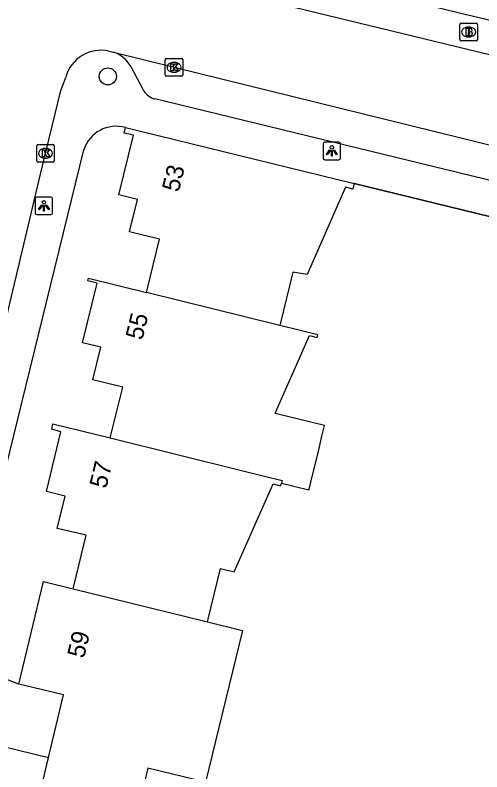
# Model space of a CAD drawing. Extents: x 163268 to 164360, y 381529 to 382285.
# Drawn here: x 163817.66 to 163844.27, y 382194.1 to 382237.23 of the extents above; entities that cross this region are included whole.
import ezdxf

# ---------------------------------------------------------------- set-up
doc = ezdxf.new("R2010")
doc.units = 0
for name, color, linetype in [('IMGEO_Boom', 7, 'Continuous'), ('IMGEO_Brandkraan', 7, 'Continuous'), ('IMGEO_Groenvoorziening', 7, 'Continuous'), ('IMGEO_Kolk', 7, 'Continuous'), ('IMGEO_Lichtpunt', 7, 'Continuous'), ('IMGEO_Muur', 7, 'Continuous'), ('IMGEO_Pand', 7, 'Continuous'), ('IMGEO_Pand_nummerreeks', 7, 'Continuous'), ('IMGEO_Rijbaan_lokaal_open', 7, 'Continuous'), ('IMGEO_Voetpad_open', 7, 'Continuous'), ('IMGEO_Waterloop', 7, 'Continuous')]:
    doc.layers.add(name, color=color, linetype=linetype)

msp = doc.modelspace()

# ---------------------------------------------------------------- linework, layer by layer
at = {"layer": 'IMGEO_Boom'}
msp.add_circle((163822.946, 382233.734), 0.489, dxfattribs=at)
at = {"layer": 'IMGEO_Brandkraan'}
for p, q in [((163843.012, 382235.838), (163843.012, 382236.69)), ((163843.087, 382236.764), (163843.939, 382236.764)), ((163844.013, 382236.69), (163844.013, 382235.838)), ((163843.5, 382236.544), (163843.525, 382236.544)), ((163843.523, 382235.984), (163843.498, 382235.984)), ((163843.939, 382235.764), (163843.087, 382235.764))]:
    msp.add_line(p, q, dxfattribs=at)
for points in [[(163843.012, 382235.838), (163843.012, 382236.69)], [(163843.087, 382236.764), (163843.939, 382236.764)], [(163844.013, 382236.69), (163844.013, 382235.838)], [(163843.36, 382236.464), (163843.36, 382236.064), (163843.573, 382236.064)], [(163843.591, 382236.464), (163843.36, 382236.464)], [(163843.539, 382236.383), (163843.485, 382236.383), (163843.485, 382236.307)], [(163843.485, 382236.307), (163843.538, 382236.307)], [(163843.547, 382236.231), (163843.485, 382236.231), (163843.485, 382236.15)], [(163843.485, 382236.15), (163843.547, 382236.15)], [(163843.939, 382235.764), (163843.087, 382235.764)]]:
    msp.add_lwpolyline(points, dxfattribs=at)
for centre, radius, start, end in [((163843.089, 382236.688), 0.0765, 91.552, 178.448), ((163843.089, 382236.688), 0.0765, 91.552, 178.448), ((163843.937, 382236.688), 0.0765, 1.552, 88.448), ((163843.937, 382236.688), 0.0765, 1.552, 88.448), ((163843.54, 382236.345), 0.0379, 267.8285, 90.9355), ((163843.548, 382236.19), 0.0404, 269.8759, 90.5077), ((163843.595, 382236.319), 0.145, 59.4692, 91.5367), ((163843.62, 382236.366), 0.0922, 285.5137, 58.1501), ((163843.625, 382236.174), 0.105, 301.3115, 78.989), ((163843.089, 382235.84), 0.0765, 181.552, 268.448), ((163843.089, 382235.84), 0.0765, 181.552, 268.448), ((163843.579, 382236.315), 0.251, 268.6676, 293.5347), ((163843.937, 382235.84), 0.0765, 271.552, 358.448), ((163843.937, 382235.84), 0.0765, 271.552, 358.448)]:
    msp.add_arc(centre, radius, start, end, dxfattribs=at)
for centre, major_axis, ratio, start_param, end_param in [((163843.499, 382236.264), (-0.387, 0.002), 0.722429, 4.712389, 7.853982), ((163843.524, 382236.264), (-0.39, 0.002), 0.717154, 1.570796, 4.712389)]:
    msp.add_ellipse(centre, major_axis=major_axis, ratio=ratio, start_param=start_param, end_param=end_param, dxfattribs=at)
at = {"layer": 'IMGEO_Groenvoorziening'}
msp.add_lwpolyline([(163817.871, 382199.104), (163814.432, 382200.431), (163812.542, 382200.891)], dxfattribs=at)
at = {"layer": 'IMGEO_Kolk'}
for p, q in [((163826.219, 382233.827), (163826.219, 382234.679)), ((163826.294, 382234.753), (163827.146, 382234.753)), ((163826.707, 382234.533), (163826.732, 382234.533)), ((163827.22, 382234.679), (163827.22, 382233.827)), ((163827.146, 382233.753), (163826.294, 382233.753)), ((163826.73, 382233.973), (163826.705, 382233.973)), ((163818.891, 382228.922), (163818.891, 382229.774)), ((163818.966, 382229.848), (163819.818, 382229.848)), ((163819.892, 382229.774), (163819.892, 382228.922)), ((163819.379, 382229.628), (163819.404, 382229.628)), ((163819.402, 382229.068), (163819.377, 382229.068)), ((163819.818, 382228.848), (163818.966, 382228.848))]:
    msp.add_line(p, q, dxfattribs=at)
for points in [[(163826.219, 382233.827), (163826.219, 382234.679)], [(163826.294, 382234.753), (163827.146, 382234.753)], [(163827.22, 382234.679), (163827.22, 382233.827)], [(163826.54, 382234.453), (163826.663, 382234.453), (163826.663, 382234.302), (163826.793, 382234.453), (163826.957, 382234.453), (163826.811, 382234.302), (163826.964, 382234.053), (163826.812, 382234.053), (163826.727, 382234.217), (163826.663, 382234.15), (163826.663, 382234.053), (163826.54, 382234.053), (163826.54, 382234.453)], [(163827.146, 382233.753), (163826.294, 382233.753)], [(163818.891, 382228.922), (163818.891, 382229.774)], [(163818.966, 382229.848), (163819.818, 382229.848)], [(163819.892, 382229.774), (163819.892, 382228.922)], [(163819.212, 382229.548), (163819.335, 382229.548), (163819.335, 382229.397), (163819.465, 382229.548), (163819.629, 382229.548), (163819.483, 382229.397), (163819.636, 382229.148), (163819.484, 382229.148), (163819.399, 382229.312), (163819.335, 382229.245), (163819.335, 382229.148), (163819.212, 382229.148), (163819.212, 382229.548)], [(163819.818, 382228.848), (163818.966, 382228.848)]]:
    msp.add_lwpolyline(points, dxfattribs=at)
for centre, start, end in [((163826.296, 382234.677), 91.552, 178.448), ((163826.296, 382234.677), 91.552, 178.448), ((163827.144, 382234.677), 1.552, 88.448), ((163827.144, 382234.677), 1.552, 88.448), ((163826.296, 382233.829), 181.552, 268.448), ((163826.296, 382233.829), 181.552, 268.448), ((163827.144, 382233.829), 271.552, 358.448), ((163827.144, 382233.829), 271.552, 358.448), ((163818.968, 382229.772), 91.552, 178.448), ((163818.968, 382229.772), 91.552, 178.448), ((163819.816, 382229.772), 1.552, 88.448), ((163819.816, 382229.772), 1.552, 88.448), ((163818.968, 382228.924), 181.552, 268.448), ((163818.968, 382228.924), 181.552, 268.448), ((163819.816, 382228.924), 271.552, 358.448), ((163819.816, 382228.924), 271.552, 358.448)]:
    msp.add_arc(centre, 0.0765, start, end, dxfattribs=at)
for centre, major_axis, ratio, start_param, end_param in [((163826.706, 382234.253), (-0.387, 0.002), 0.722429, 4.712389, 7.853982), ((163826.731, 382234.253), (-0.39, 0.002), 0.717154, 1.570796, 4.712389), ((163819.378, 382229.348), (-0.387, 0.002), 0.722429, 4.712389, 7.853982), ((163819.403, 382229.348), (-0.39, 0.002), 0.717154, 1.570796, 4.712389)]:
    msp.add_ellipse(centre, major_axis=major_axis, ratio=ratio, start_param=start_param, end_param=end_param, dxfattribs=at)
at = {"layer": 'IMGEO_Lichtpunt'}
for p, q in [((163835.216, 382229.89), (163835.216, 382229.083)), ((163835.216, 382229.89), (163835.216, 382229.083)), ((163836.118, 382229.985), (163835.31, 382229.985)), ((163836.118, 382229.985), (163835.31, 382229.985)), ((163836.212, 382229.083), (163836.212, 382229.89)), ((163836.212, 382229.083), (163836.212, 382229.89)), ((163835.31, 382228.989), (163836.118, 382228.989)), ((163835.31, 382228.989), (163836.118, 382228.989)), ((163818.802, 382226.76), (163818.802, 382225.953)), ((163818.802, 382226.76), (163818.802, 382225.953)), ((163819.704, 382226.855), (163818.896, 382226.855)), ((163819.704, 382226.855), (163818.896, 382226.855)), ((163819.798, 382225.953), (163819.798, 382226.76)), ((163819.798, 382225.953), (163819.798, 382226.76)), ((163818.896, 382225.859), (163819.704, 382225.859)), ((163818.896, 382225.859), (163819.704, 382225.859))]:
    msp.add_line(p, q, dxfattribs=at)
for points in [[(163835.59, 382229.554), (163835.629, 382229.526), (163835.441, 382229.264), (163835.403, 382229.291), (163835.59, 382229.554)], [(163835.692, 382229.506), (163835.739, 382229.506), (163835.739, 382229.184), (163835.692, 382229.184), (163835.692, 382229.506)], [(163835.802, 382229.526), (163835.84, 382229.553), (163836.027, 382229.291), (163835.988, 382229.263), (163835.802, 382229.526)], [(163819.176, 382226.424), (163819.215, 382226.396), (163819.027, 382226.134), (163818.989, 382226.161), (163819.176, 382226.424)], [(163819.278, 382226.376), (163819.325, 382226.376), (163819.325, 382226.054), (163819.278, 382226.054), (163819.278, 382226.376)], [(163819.388, 382226.396), (163819.426, 382226.423), (163819.613, 382226.161), (163819.574, 382226.133), (163819.388, 382226.396)]]:
    msp.add_lwpolyline(points, dxfattribs=at)
for centre in [(163835.715, 382229.688), (163819.301, 382226.558)]:
    msp.add_circle(centre, 0.0994, dxfattribs=at)
for centre, start, end in [((163835.31, 382229.89), 90, 180), ((163835.31, 382229.89), 90, 180), ((163836.118, 382229.89), 0, 90), ((163836.118, 382229.89), 0, 90), ((163835.31, 382229.083), 180, 270), ((163835.31, 382229.083), 180, 270), ((163836.118, 382229.083), 270, 0), ((163836.118, 382229.083), 270, 360), ((163818.896, 382226.76), 90, 180), ((163818.896, 382226.76), 90, 180), ((163819.704, 382226.76), 0, 90), ((163819.704, 382226.76), 0, 90), ((163818.896, 382225.953), 180, 270), ((163818.896, 382225.953), 180, 270), ((163819.704, 382225.953), 270, 0), ((163819.704, 382225.953), 270, 360)]:
    msp.add_arc(centre, 0.0946, start, end, dxfattribs=at)
at = {"layer": 'IMGEO_Muur'}
msp.add_lwpolyline([(163855.681, 382223.079), (163836.993, 382227.636)], dxfattribs=at)
at = {"layer": 'IMGEO_Pand'}
for points in [[(163825.141, 382221.423), (163825.179, 382221.578), (163825.886, 382224.462), (163824.186, 382224.879), (163824.638, 382226.724), (163823.579, 382226.983), (163824.414, 382230.385), (163823.878, 382230.505), (163823.948, 382230.818)], [(163823.948, 382230.818), (163836.993, 382227.636)], [(163836.993, 382227.636), (163836.921, 382227.316), (163836.493, 382227.42), (163834.301, 382222.452), (163833.5, 382222.57), (163832.791, 382219.696), (163832.753, 382219.541)], [(163823.078, 382213.129), (163823.791, 382216.032), (163822.091, 382216.449), (163822.543, 382218.294), (163821.503, 382218.549), (163822.337, 382221.948), (163821.802, 382222.079), (163821.841, 382222.239), (163825.141, 382221.423)], [(163832.753, 382219.541), (163825.141, 382221.423)], [(163832.84, 382210.552), (163834.404, 382210.171), (163834.47, 382210.439), (163834.512, 382210.61), (163834.966, 382212.46), (163835.153, 382213.223), (163835.305, 382213.842), (163832.478, 382214.53), (163832.632, 382214.879), (163834.433, 382218.96), (163834.87, 382218.853), (163834.908, 382219.008), (163832.753, 382219.541)], [(163820.975, 382204.53), (163821.012, 382204.686), (163821.709, 382207.584), (163820.055, 382207.971), (163820.514, 382209.818), (163819.45, 382210.086), (163820.269, 382213.47), (163819.745, 382213.625), (163819.816, 382213.93), (163823.078, 382213.129)], [(163823.078, 382213.129), (163830.723, 382211.24), (163832.878, 382210.707), (163832.84, 382210.552)], [(163828.625, 382202.651), (163828.663, 382202.807), (163829.36, 382205.693), (163830.154, 382205.501), (163832.364, 382210.505), (163832.801, 382210.396), (163832.84, 382210.552)], [(163817.871, 382199.104), (163819.275, 382204.948), (163820.975, 382204.53)], [(163820.975, 382204.53), (163828.625, 382202.651)], [(163828.625, 382202.651), (163830.626, 382202.16), (163828.52, 382193.508), (163825.231, 382194.308), (163824.955, 382193.167)], [(163819.56, 382194.92), (163820.418, 382198.492), (163817.871, 382199.104)], [(163824.955, 382193.167), (163824.745, 382192.31), (163819.25, 382193.63), (163819.56, 382194.92)]]:
    msp.add_lwpolyline(points, dxfattribs=at)
at = {"layer": 'IMGEO_Rijbaan_lokaal_open'}
for points in [[(163870.358, 382228.687), (163868.091, 382229.231), (163847.214, 382234.356), (163827.306, 382239.21), (163822.223, 382240.426), (163817.995, 382241.479)], [(163823.007, 382235.177), (163823.271, 382235.111)], [(163823.271, 382235.111), (163826.72, 382234.254), (163845.616, 382229.599), (163866.501, 382224.512), (163869.181, 382223.841)], [(163813.798, 382206.04), (163815.071, 382211.257), (163819.106, 382228.163), (163820.259, 382232.933), (163820.543, 382233.681)]]:
    msp.add_lwpolyline(points, dxfattribs=at)
msp.add_arc((163822.564, 382233.129), 2.096, 77.8091, 164.7183, dxfattribs=at)
at = {"layer": 'IMGEO_Voetpad_open'}
for points in [[(163818.443, 382243.223), (163823.969, 382241.919), (163834.769, 382239.371), (163836.229, 382239.026), (163843.063, 382237.346), (163844.521, 382236.992), (163854.108, 382234.667), (163855.566, 382234.313), (163862.387, 382232.631), (163863.841, 382232.262), (163874.578, 382229.533), (163885.354, 382226.906), (163896.086, 382224.391), (163897.546, 382224.049), (163904.364, 382222.388), (163905.821, 382222.033), (163915.471, 382219.682), (163916.928, 382219.327), (163923.701, 382217.677), (163925.155, 382217.309), (163933.327, 382215.242)], [(163825.004, 382232.905), (163824.266, 382234.278)], [(163866.485, 382222.49), (163845.133, 382227.702), (163825.622, 382232.458)], [(163813.798, 382206.04), (163815.696, 382205.587), (163821.571, 382229.546)], [(163836.993, 382227.636), (163855.681, 382223.079)]]:
    msp.add_lwpolyline(points, dxfattribs=at)
for centre, radius, start, end in [((163822.714, 382233.435), 1.766, 28.5118, 71.617), ((163825.844, 382233.415), 0.983, 211.2873, 256.9562), ((163823.42, 382228.947), 1.944, 74.2448, 162.0602)]:
    msp.add_arc(centre, radius, start, end, dxfattribs=at)
at = {"layer": 'IMGEO_Waterloop'}
msp.add_lwpolyline([(163796.604, 382201.648), (163800.415, 382200.515), (163807.728, 382198.615), (163813.916, 382196.803), (163816.046, 382195.764), (163819.56, 382194.92)], dxfattribs=at)

# ---------------------------------------------------------------- texts
at = {"layer": 'IMGEO_Pand_nummerreeks'}
for s, rotation, p in [('53', 76.2091, (163826.985, 382227.1)), ('55', 76.2148, (163824.908, 382218.664)), ('57', 76.3925, (163822.853, 382210.203)), ('59', 76.4899, (163821.586, 382200.53))]:
    msp.add_text(s, height=1, rotation=rotation, dxfattribs=at).set_placement(p)

doc.saveas('drawing.dxf')
